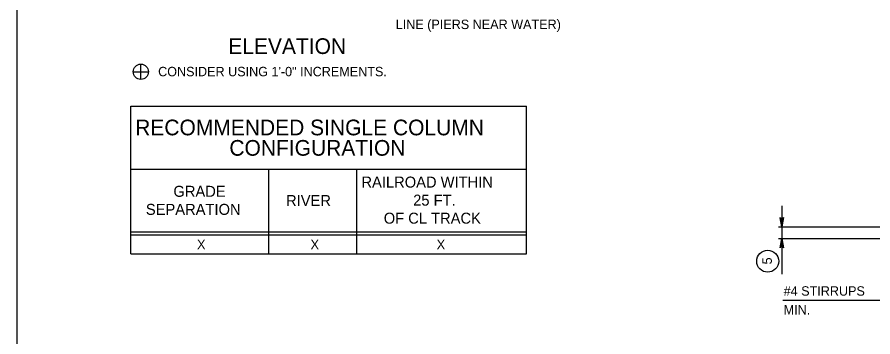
# Model space of a CAD drawing. Extents: x 646165 to 651486, y 296916 to 299292.
# Drawn here: x 649829.6 to 650102.2, y 298993.7 to 299095.6 of the extents above; entities that cross this region are included whole.
import ezdxf

# ---------------------------------------------------------------- set-up
doc = ezdxf.new("R2010")
doc.units = 0
for name, color, linetype in [('2', 7, 'Continuous'), ('52', 7, 'Continuous'), ('53', 7, 'Continuous'), ('54', 7, 'Continuous')]:
    doc.layers.add(name, color=color, linetype=linetype)

msp = doc.modelspace()

# ---------------------------------------------------------------- linework, layer by layer
at = {"layer": '2'}
msp.add_line((649829.59, 298713.25), (649829.59, 299277.25), dxfattribs=at)
at = {"layer": '52'}
for p, q in [((649865.79, 299020.15), (649865.79, 299067.15)), ((649865.79, 299067.15), (649991.8, 299067.15)), ((649991.8, 299020.15), (649991.8, 299067.15)), ((649865.79, 299047.15), (649991.8, 299047.15)), ((649909.8, 299020.15), (649909.8, 299047.15)), ((649937.8, 299020.15), (649937.8, 299047.15)), ((649991.8, 299020.15), (649991.8, 299047.15)), ((650073.13, 299035.44), (650073.13, 299013.63)), ((650072.04, 299028.72), (650115.15, 299028.72)), ((649865.79, 299027.15), (649991.8, 299027.15)), ((649865.79, 299026.15), (649991.8, 299026.15)), ((650072.04, 299025.07), (650115.15, 299025.07)), ((649865.79, 299020.15), (649991.8, 299020.15)), ((650073.49, 299005.43), (650140.94, 299005.43))]:
    msp.add_line(p, q, dxfattribs=at)
for points in [[(650073.14, 299028.74), (650072.58, 299031.72), (650072.66, 299031.61), (650072.74, 299031.49), (650072.84, 299031.43), (650072.94, 299031.37), (650073.04, 299031.36), (650073.14, 299031.34), (650073.24, 299031.36), (650073.34, 299031.37), (650073.44, 299031.43), (650073.54, 299031.49), (650073.62, 299031.61), (650073.7, 299031.72), (650073.14, 299028.74), (650073.62, 299031.61), (650073.54, 299031.49), (650073.14, 299028.74), (650073.44, 299031.43), (650073.34, 299031.37), (650073.14, 299028.74), (650073.24, 299031.36), (650073.14, 299031.34), (650073.14, 299028.74), (650073.04, 299031.36), (650072.94, 299031.37), (650073.14, 299028.74), (650072.84, 299031.43), (650072.74, 299031.49), (650073.14, 299028.74), (650072.66, 299031.61)], [(650073.13, 299025.07), (650073.69, 299022.09), (650073.61, 299022.21), (650073.53, 299022.32), (650073.43, 299022.38), (650073.33, 299022.44), (650073.23, 299022.46), (650073.13, 299022.47), (650073.03, 299022.46), (650072.93, 299022.44), (650072.83, 299022.38), (650072.73, 299022.32), (650072.65, 299022.21), (650072.57, 299022.09), (650073.13, 299025.07), (650072.65, 299022.21), (650072.73, 299022.32), (650073.13, 299025.07), (650072.83, 299022.38), (650072.93, 299022.44), (650073.13, 299025.07), (650073.03, 299022.46), (650073.13, 299022.47), (650073.13, 299025.07), (650073.23, 299022.46), (650073.33, 299022.44), (650073.13, 299025.07), (650073.43, 299022.38), (650073.53, 299022.32), (650073.13, 299025.07), (650073.61, 299022.21)]]:
    msp.add_lwpolyline(points, dxfattribs=at)
msp.add_circle((650068.65, 299017.79), 3.5, dxfattribs=at)
at = {"layer": '54'}
for p, q in [((649869, 299075.72), (649869, 299080.58)), ((649866.56, 299078.15), (649871.43, 299078.15))]:
    msp.add_line(p, q, dxfattribs=at)
msp.add_circle((649869, 299078.15), 2.43, dxfattribs=at)

# ---------------------------------------------------------------- texts
at = {"layer": '53'}
for s, height, p in [('LINE (PIERS NEAR WATER)', 3, (649950.17, 299091.75)), ('ELEVATION', 5, (649896.84, 299083.81)), ('CONSIDER USING 1\'-0" INCREMENTS.', 3, (649874.5, 299076.71)), ('RECOMMENDED SINGLE COLUMN', 5, (649867.19, 299057.9)), ('CONFIGURATION', 5, (649897.19, 299051.4)), ('RAILROAD WITHIN', 3.5, (649939.26, 299041.25)), ('GRADE', 3.5, (649879.37, 299038.31)), ('RIVER', 3.5, (649915.25, 299035.37)), ('25 FT.', 3.5, (649955.74, 299035.5)), ('SEPARATION', 3.5, (649870.6, 299032.56)), ('OF CL TRACK', 3.5, (649946.36, 299029.75)), ('X', 3, (649886.9, 299021.61)), ('X', 3, (649923.06, 299021.61)), ('X', 3, (649963.23, 299021.61)), ('#4 STIRRUPS', 3, (650073.74, 299006.81)), ('MIN.', 3, (650073.74, 299000.81))]:
    msp.add_text(s, height=height, dxfattribs=at).set_placement(p)
msp.add_text('5', height=3, rotation=90, dxfattribs=at).set_placement((650069.97, 299016.77))

doc.saveas('drawing.dxf')
